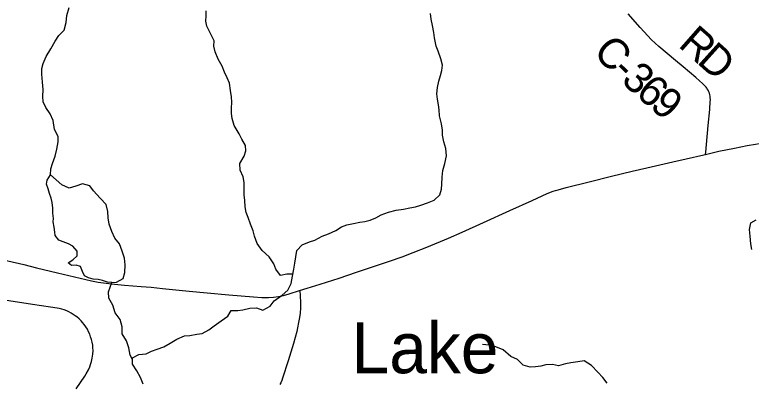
# Model space of a CAD drawing. Extents: x 1410790 to 1770854, y 566777 to 831614.
# Drawn here: x 1660781 to 1668047, y 709160 to 712791 of the extents above; entities that cross this region are included whole.
import ezdxf

# ---------------------------------------------------------------- set-up
doc = ezdxf.new("R2010")
doc.units = 0
for name, color, linetype in [('GM_X_County_Road', 7, 'Continuous'), ('GM_X_County_Road_Text', 7, 'Continuous'), ('GM_X_Minor_Lake', 7, 'Continuous'), ('GM_X_Minor_Lake_Text', 7, 'Continuous'), ('GM_X_Minor_River', 7, 'Continuous'), ('GM_X_Township_Subdivision', 7, 'Continuous')]:
    doc.layers.add(name, color=color, linetype=linetype)

msp = doc.modelspace()

# ---------------------------------------------------------------- linework, layer by layer
at = {"layer": 'GM_X_County_Road'}
for points in [[(1667595.4, 711415.5), (1667597.6, 711437.2), (1667605.4, 711514.2), (1667622.5, 711699.4), (1667636.9, 711858.4), (1667640, 711887.4), (1667641.5, 711908.8), (1667643.1, 711933.9), (1667643.8, 711956.3), (1667643.4, 711973.6), (1667642.2, 711989.2), (1667639.8, 712002.8), (1667635.5, 712017.4), (1667629.3, 712032.5), (1667621.2, 712047.1), (1667613.5, 712059.6), (1667607.3, 712068.5), (1667600.9, 712076.8), (1667592.1, 712087.3), (1667583.8, 712096.5), (1667566.5, 712113.4), (1667537, 712140.8), (1667500.1, 712172.4), (1667375.4, 712278), (1667299.6, 712340.2), (1667136, 712476.7), (1667064.3, 712544.5), (1666952.6, 712664.9), (1666833.3, 712800.5)], [(1667595.4, 711415.5), (1667728.7, 711445.5), (1667881.5, 711476.6), (1668007.7, 711502.8), (1668088.2, 711517.6), (1668233.8, 711540.9), (1668347.5, 711556.9), (1668428.6, 711569)], [(1663591.4, 710073.8), (1663664.9, 710097.3), (1663794.6, 710137.6), (1663981.3, 710196.8), (1664152.4, 710253.9), (1664479.5, 710361.9), (1664603.3, 710406), (1664710.4, 710447.4), (1664847.4, 710502.5), (1665059.9, 710589.5), (1665195.3, 710648.7), (1665404.8, 710742.6), (1665665.4, 710863.3), (1665885.1, 710961.2), (1666033.9, 711028.7), (1666094.1, 711051.9), (1666115.3, 711058.8), (1666141.1, 711066.4), (1666221.1, 711087.6), (1666449.3, 711144.5), (1666667.6, 711199.4), (1666873.4, 711249.7), (1667017.6, 711282.7), (1667274.9, 711341.6), (1667403.9, 711371.4), (1667578.6, 711411.7), (1667595.4, 711415.5)], [(1660552.5, 710402.2), (1660869.3, 710330.3), (1660996.5, 710298.8), (1661203.7, 710248), (1661315.3, 710221.1), (1661426.8, 710194.1), (1661538.8, 710169.4), (1661603.3, 710157.3), (1661684.5, 710145), (1661766.1, 710135), (1661864.2, 710126), (1662027.7, 710113.7), (1662125.7, 710106), (1662239.9, 710095.2), (1662500.8, 710067.7), (1662680.4, 710050), (1662892.8, 710031.4), (1663138, 710011), (1663220.1, 710006.7), (1663286, 710006.5), (1663335.4, 710009.3), (1663384.6, 710015.4), (1663433.2, 710025.1), (1663487, 710040.4), (1663591.4, 710073.8)]]:
    msp.add_lwpolyline(points, dxfattribs=at)
at = {"layer": 'GM_X_Minor_Lake'}
for points in [[(1661739.7, 710151.5), (1661697.7, 710157.9), (1661645.8, 710172.3), (1661603.8, 710182.6), (1661555.7, 710187), (1661509.8, 710199.4), (1661467.9, 710219.8), (1661450.2, 710262), (1661428.5, 710310.3), (1661388.6, 710324.6), (1661340.5, 710319), (1661308.7, 710347.3), (1661353, 710377), (1661397.3, 710414.8), (1661395.7, 710463), (1661354, 710509.4), (1661310.2, 710533.8), (1661260.2, 710552.2), (1661216.3, 710570.6), (1661180.6, 710617), (1661176.9, 710649.1), (1661169.3, 710699.3), (1661161.7, 710751.5), (1661161.9, 710783.6), (1661158.3, 710835.8), (1661156.7, 710885.9), (1661149.2, 710940.1), (1661139.5, 710982.3), (1661123.8, 711028.6), (1661110.2, 711074.8), (1661094.5, 711121), (1661100.9, 711161.1), (1661133.3, 711215)], [(1661739.7, 710151.5), (1661783.8, 710155.2), (1661850.2, 710190.8), (1661868.7, 710252.9), (1661869.3, 710327.1), (1661863.9, 710393.3), (1661842.4, 710461.6), (1661812.9, 710534.1), (1661769.3, 710588.5), (1661739.8, 710656.9), (1661712.3, 710727.3), (1661702.8, 710791.6), (1661699.3, 710853.8), (1661683.8, 710920.1), (1661624.2, 710982.7), (1661558.7, 711055.4), (1661521, 711105.8), (1661451.1, 711124.4), (1661384.8, 711100.8), (1661316.5, 711081.3), (1661246.7, 711113.9), (1661191, 711164.4), (1661133.3, 711215)]]:
    msp.add_lwpolyline(points, dxfattribs=at)
at = {"layer": 'GM_X_Minor_River'}
for points in [[(1661943.4, 709393.7), (1661918.3, 709438.2), (1661906.8, 709508.5), (1661883.3, 709578.8), (1661841.8, 709647.3), (1661842.4, 709715.5), (1661820.9, 709787.9), (1661773.4, 709854.4), (1661748, 709928.8), (1661710.5, 709997.3), (1661705, 710061.5), (1661739.7, 710151.5), (1661783.8, 710155.2), (1661850.2, 710190.8), (1661868.7, 710252.9), (1661869.3, 710327.1), (1661863.9, 710393.3), (1661842.4, 710461.6), (1661812.9, 710534.1), (1661769.3, 710588.5), (1661739.8, 710656.9), (1661712.3, 710727.3), (1661702.8, 710791.6), (1661699.3, 710853.8), (1661683.8, 710920.1), (1661624.2, 710982.7), (1661558.7, 711055.4), (1661521, 711105.8), (1661451.1, 711124.4), (1661384.8, 711100.8), (1661316.5, 711081.3), (1661246.7, 711113.9), (1661191, 711164.4), (1661133.3, 711215), (1661135.8, 711273.1), (1661152.2, 711325.2), (1661178.9, 711397.1), (1661197.4, 711467.2), (1661210, 711539.3), (1661208.4, 711591.4), (1661172.9, 711659.9), (1661159.6, 711748.2), (1661130.1, 711814.6), (1661086.5, 711877.1), (1661063, 711933.4), (1661059.4, 711985.6), (1661061.9, 712053.8), (1661056.5, 712128), (1661049.1, 712206.2), (1661049.5, 712262.4), (1661062, 712312.4), (1661092.5, 712378.4), (1661137.2, 712454.2), (1661179.9, 712532.1), (1661216.4, 712588), (1661268.9, 712637.7), (1661289.5, 712713.8), (1661296, 712783.9), (1661316.7, 712861.9)], [(1663524.7, 710235.5), (1663467, 710234.9), (1663402.8, 710221.3), (1663355.2, 710283.8), (1663335.6, 710336.1), (1663292.1, 710404.7), (1663220.5, 710467.4), (1663173, 710535.9), (1663147.5, 710608.3), (1663131.9, 710660.6), (1663108.4, 710728.9), (1663082.9, 710793.3), (1663065.3, 710843.6), (1663055.7, 710897.8), (1663050.2, 710962), (1663044.6, 711016.2), (1663045.6, 711138.5), (1663036, 711194.7), (1663004.5, 711261.2), (1663003, 711325.3), (1663043.7, 711399.2), (1663062.1, 711451.2), (1663058.5, 711501.4), (1663022.9, 711565.8), (1662995.3, 711616.2), (1662945.9, 711698.8), (1662924.4, 711769.1), (1662918.8, 711819.3), (1662919.2, 711871.4), (1662921.7, 711929.5), (1662920.1, 711981.7), (1662910.6, 712045.9), (1662899.1, 712116.2), (1662877.5, 712170.5), (1662849.9, 712226.9), (1662826.4, 712285.2), (1662788.9, 712353.7), (1662757.4, 712424.1), (1662745.8, 712480.3), (1662748.2, 712534.4), (1662712.7, 712604.9), (1662675.2, 712677.3), (1662667.7, 712729.5), (1662668, 712779.7), (1662670.5, 712829.8)], [(1664998.9, 711192), (1665003.4, 711256.1), (1665024, 711324.2), (1665040.6, 711400.2), (1665035.2, 711474.5), (1665013.7, 711538.8), (1665002.2, 711605.1), (1665000.6, 711655.2), (1664991.1, 711717.4), (1664971.7, 711795.8), (1664968.1, 711854), (1664962.5, 711904.2), (1664952.9, 711960.4), (1664945.3, 712010.6), (1664951.9, 712074.7), (1664966.4, 712136.7), (1664980.8, 712192.8), (1664993.2, 712242.8), (1665001.7, 712292.9), (1664986.1, 712357.2), (1664958.7, 712431.5), (1664937.1, 712481.8), (1664923.7, 712564.2), (1664916.1, 712616.3), (1664902.6, 712684.6), (1664889.1, 712748.9), (1664881.5, 712803.1)], [(1662048.1, 709150.4), (1662020.6, 709216.8), (1661985.1, 709283.2), (1661941.6, 709349.8), (1661944.1, 709411.9), (1662006.4, 709443.5), (1662076.6, 709451), (1662130.9, 709476.7), (1662185.1, 709496.4), (1662253.4, 709517.9), (1662315.8, 709555.6), (1662380.2, 709595.2), (1662456.6, 709626.7), (1662508.7, 709632.3), (1662576.9, 709643.9), (1662629, 709651.5), (1662697.4, 709687.1), (1662747.8, 709726.8), (1662816.3, 709774.4), (1662882.8, 709822.1), (1662915.3, 709878), (1662981.4, 709877.5), (1663031.5, 709883.2), (1663099.8, 709900.7), (1663165.9, 709904.2), (1663229.8, 709881.7), (1663300.2, 709919.2), (1663340.7, 709973.1), (1663419.2, 710026.7), (1663473.7, 710078.4), (1663508.3, 710142.3), (1663520.9, 710214.4), (1663533.5, 710284.5), (1663544, 710342.6), (1663563, 710468.8), (1663617.5, 710522.5), (1663687.8, 710552.1), (1663740.1, 710569.8), (1663812.5, 710609.3), (1663876.8, 710632.9), (1663947.2, 710666.5), (1664003.5, 710702.1), (1664057.8, 710721.8), (1664122, 710735.3), (1664184.2, 710748.9), (1664236.3, 710754.5), (1664286.4, 710766.2), (1664344.7, 710789.8), (1664397, 710819.5), (1664469.4, 710845), (1664545.6, 710864.5), (1664615.8, 710876), (1664680, 710889.6), (1664736.2, 710899.2), (1664788.4, 710914.8), (1664854.7, 710938.4), (1664919, 710964), (1664975.5, 711017.7), (1664989.9, 711071.7), (1664994.3, 711121.8), (1664998.9, 711192)], [(1668051.8, 710477), (1668044.2, 710533.2), (1668036.8, 710609.5), (1668029.3, 710675.7), (1668043.8, 710739.8), (1668096.2, 710771.5)], [(1666627.1, 709160.2), (1666581.5, 709216.7), (1666533.9, 709269.2), (1666472.3, 709335.8), (1666398.5, 709380.5), (1666336.4, 709371), (1666266.2, 709361.5), (1666216, 709351.8), (1666145.8, 709330.3), (1666087.8, 709344.8), (1666021.7, 709341.2), (1665971.5, 709329.6), (1665919.3, 709322), (1665865.2, 709318.3), (1665797.3, 709336.9), (1665739.6, 709393.5), (1665673.8, 709424.1), (1665598.2, 709490.8), (1665528.3, 709519.4), (1665460.4, 709534), (1665394.3, 709542.5)]]:
    msp.add_lwpolyline(points, dxfattribs=at)
at = {"layer": 'GM_X_Township_Subdivision'}
for points in [[(1663591.4, 710073.8), (1663593.1, 710058.2), (1663595.5, 710036.6), (1663597.8, 710006.8), (1663599.4, 709972.8), (1663599.8, 709935.9), (1663598.9, 709903.1), (1663595.3, 709851.2), (1663589.9, 709808.2), (1663582.1, 709759.2), (1663571.8, 709707.3), (1663562.5, 709669.6), (1663531.4, 709553.2), (1663478.8, 709380.9), (1663423.2, 709209.5), (1663414.6, 709186.3), (1663405.5, 709163.4), (1663397.7, 709147.9)], [(1661386.1, 709106.1), (1661474.1, 709231.6), (1661487, 709254.3), (1661508.2, 709292.4), (1661520.8, 709320.7), (1661530, 709343.6), (1661539.8, 709375.7), (1661546.3, 709406.8), (1661552.4, 709448.2), (1661554, 709481.4), (1661552.9, 709510.2), (1661550.2, 709536.9), (1661544.7, 709565.8), (1661537.6, 709593), (1661530, 709618.1), (1661520.2, 709643.1), (1661509.9, 709667.6), (1661497.6, 709691.8), (1661482, 709716.6), (1661465.4, 709739.5), (1661450.2, 709758.7), (1661434.9, 709775.1), (1661416.2, 709794), (1661392.6, 709814.4), (1661378.4, 709825.2), (1661356.9, 709839.3), (1661337.5, 709852), (1661315.1, 709863.3), (1661293.5, 709873.6), (1661269.8, 709882.6), (1661247.2, 709889.6), (1661220.4, 709895.9), (1661199.5, 709900.7), (1661134.3, 709911.3), (1660957, 709936.8), (1660633.6, 709984.1)]]:
    msp.add_lwpolyline(points, dxfattribs=at)

# ---------------------------------------------------------------- texts
at = {"layer": 'GM_X_County_Road_Text'}
for s, rotation, p in [('R', 318.61507, (1667317.2, 712483.6)), ('C', 312.89096, (1666477, 712417.5)), ('D', 317.98409, (1667501.4, 712321.3)), ('-', 316.52728, (1666659.3, 712222.2)), ('3', 317.63613, (1666753.4, 712133.1)), ('6', 318.89321, (1666895.3, 712003.8)), ('9', 319.25159, (1667036.1, 711881))]:
    msp.add_text(s, height=300, rotation=rotation, dxfattribs=at).set_placement(p)
at = {"layer": 'GM_X_Minor_Lake_Text'}
msp.add_text('Lake', height=499.98, rotation=359.99406, dxfattribs=at).set_placement((1664103.8, 709258.9))

doc.saveas('drawing.dxf')
